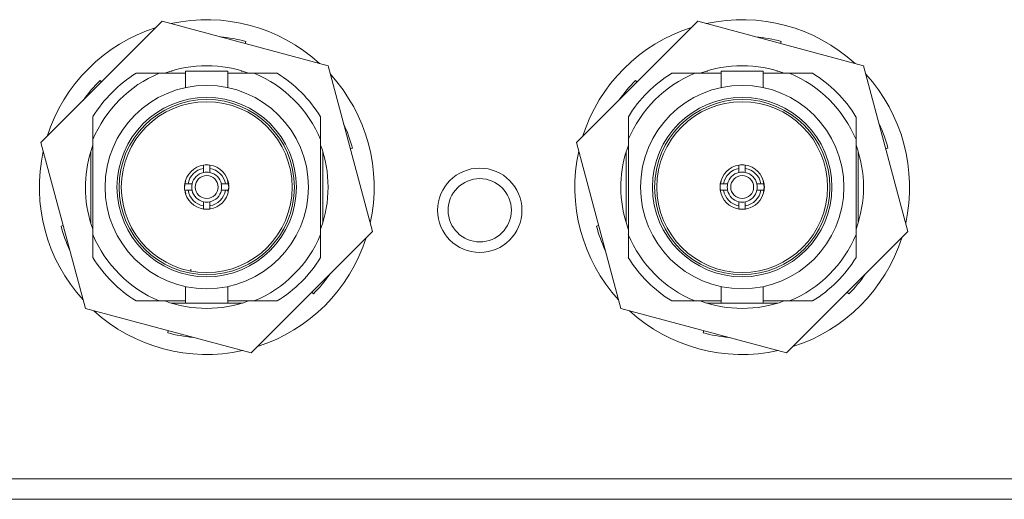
# Model space of a CAD drawing. Header units: millimetres. Extents: x 0 to 1118, y 0 to 864.
# Tile 287 of 372: x 754 to 765, y 690 to 696. Entities that reach past the tile are written whole.
import ezdxf

# ---------------------------------------------------------------- set-up
doc = ezdxf.new("R2010")
doc.units = ezdxf.units.MM

msp = doc.modelspace()

# ---------------------------------------------------------------- linework, layer by layer
at = {"color": 7, "linetype": 'Continuous', "lineweight": 15}
for p, q in [((755.479, 695.89), (754.04, 694.451)), ((757.445, 695.363), (755.479, 695.89)), ((761.829, 695.89), (760.39, 694.451)), ((763.795, 695.363), (761.829, 695.89)), ((756.469, 695.652), (756.462, 695.627)), ((762.819, 695.652), (762.812, 695.627)), ((757.972, 693.397), (757.445, 695.363)), ((764.322, 693.397), (763.795, 695.363)), ((755.17, 695.274), (755.443, 695.274)), ((755.443, 695.274), (755.756, 695.274)), ((755.597, 695.299), (755.583, 695.299)), ((755.756, 695.299), (755.756, 695.105)), ((756.256, 695.299), (755.756, 695.299)), ((756.256, 695.104), (756.256, 695.299)), ((756.256, 695.274), (756.568, 695.274)), ((756.429, 695.299), (756.415, 695.299)), ((756.568, 695.274), (756.841, 695.274)), ((761.52, 695.274), (761.793, 695.274)), ((761.793, 695.274), (762.106, 695.274)), ((761.947, 695.299), (761.933, 695.299)), ((762.106, 695.299), (762.106, 695.105)), ((762.606, 695.299), (762.106, 695.299)), ((762.606, 695.104), (762.606, 695.299)), ((762.606, 695.274), (762.918, 695.274)), ((762.779, 695.299), (762.765, 695.299)), ((762.918, 695.274), (763.191, 695.274)), ((754.741, 695.189), (754.759, 695.17)), ((761.091, 695.189), (761.109, 695.17)), ((754.656, 694.759), (754.656, 694.487)), ((757.356, 694.759), (757.356, 694.487)), ((761.006, 694.759), (761.006, 694.487)), ((763.706, 694.759), (763.706, 694.487)), ((754.04, 694.451), (754.567, 692.485)), ((754.616, 694.296), (754.656, 694.421)), ((754.656, 693.362), (754.656, 694.487)), ((757.356, 694.487), (757.356, 693.362)), ((760.39, 694.451), (760.917, 692.485)), ((760.966, 694.296), (761.006, 694.421)), ((761.006, 693.362), (761.006, 694.487)), ((763.706, 694.487), (763.706, 693.362)), ((754.631, 694.347), (754.631, 693.501)), ((757.381, 693.501), (757.381, 694.347)), ((757.734, 694.387), (757.708, 694.38)), ((760.981, 694.347), (760.981, 693.501)), ((763.731, 693.501), (763.731, 694.347)), ((764.084, 694.387), (764.058, 694.38)), ((755.968, 694.146), (755.968, 694.184)), ((756.043, 694.146), (756.043, 694.184)), ((762.318, 694.146), (762.318, 694.184)), ((762.393, 694.146), (762.393, 694.184)), ((755.968, 694.098), (755.968, 694.146)), ((756.043, 694.146), (756.043, 694.098)), ((762.318, 694.098), (762.318, 694.146)), ((762.393, 694.146), (762.393, 694.098)), ((755.784, 693.962), (755.746, 693.962)), ((755.784, 693.962), (755.832, 693.962)), ((756.179, 693.962), (756.228, 693.962)), ((756.228, 693.962), (756.266, 693.962)), ((756.268, 693.924), (756.253, 694.003)), ((762.134, 693.962), (762.096, 693.962)), ((762.134, 693.962), (762.182, 693.962)), ((762.529, 693.962), (762.578, 693.962)), ((762.578, 693.962), (762.616, 693.962)), ((762.618, 693.924), (762.603, 694.003)), ((755.784, 693.887), (755.746, 693.887)), ((755.832, 693.887), (755.784, 693.887)), ((756.228, 693.887), (756.179, 693.887)), ((756.228, 693.887), (756.266, 693.887)), ((756.257, 693.87), (756.268, 693.924)), ((762.134, 693.887), (762.096, 693.887)), ((762.182, 693.887), (762.134, 693.887)), ((762.578, 693.887), (762.529, 693.887)), ((762.578, 693.887), (762.616, 693.887)), ((762.607, 693.87), (762.618, 693.924)), ((755.968, 693.702), (755.968, 693.751)), ((755.968, 693.702), (755.968, 693.664)), ((756.043, 693.751), (756.043, 693.702)), ((756.043, 693.702), (756.043, 693.664)), ((762.318, 693.702), (762.318, 693.751)), ((762.318, 693.702), (762.318, 693.664)), ((762.393, 693.751), (762.393, 693.702)), ((762.393, 693.702), (762.393, 693.664)), ((754.278, 693.461), (754.303, 693.468)), ((760.628, 693.461), (760.653, 693.468)), ((754.656, 693.089), (754.656, 693.362)), ((756.532, 691.958), (757.972, 693.397)), ((757.356, 693.089), (757.356, 693.362)), ((761.006, 693.089), (761.006, 693.362)), ((762.882, 691.958), (764.322, 693.397)), ((763.706, 693.089), (763.706, 693.362)), ((755.818, 692.949), (755.818, 692.924)), ((755.756, 692.744), (755.756, 692.549)), ((756.256, 692.549), (756.256, 692.743)), ((757.271, 692.659), (757.252, 692.678)), ((762.106, 692.744), (762.106, 692.549)), ((762.606, 692.549), (762.606, 692.743)), ((763.621, 692.659), (763.602, 692.678)), ((755.17, 692.574), (755.443, 692.574)), ((755.756, 692.574), (755.443, 692.574)), ((755.583, 692.549), (755.756, 692.549)), ((755.756, 692.549), (756.256, 692.549)), ((756.568, 692.574), (756.256, 692.574)), ((756.256, 692.549), (756.429, 692.549)), ((756.841, 692.574), (756.568, 692.574)), ((761.52, 692.574), (761.793, 692.574)), ((762.106, 692.574), (761.793, 692.574)), ((761.933, 692.549), (762.106, 692.549)), ((762.106, 692.549), (762.606, 692.549)), ((762.918, 692.574), (762.606, 692.574)), ((762.606, 692.549), (762.779, 692.549)), ((763.191, 692.574), (762.918, 692.574)), ((754.567, 692.485), (756.532, 691.958)), ((760.917, 692.485), (762.882, 691.958)), ((755.543, 692.196), (755.55, 692.222)), ((761.893, 692.196), (761.9, 692.222)), ((746.689, 690.463), (782.939, 690.463)), ((819.189, 690.222), (746.939, 690.222))]:
    msp.add_line(p, q, dxfattribs=at)
for centre, radius in [((756.006, 693.924), 1.206), ((762.356, 693.924), 1.206), ((756.006, 693.924), 1.064), ((762.356, 693.924), 1.064), ((756.006, 693.924), 1.039), ((756.006, 693.924), 1.013), ((762.356, 693.924), 1.039), ((762.356, 693.924), 1.013), ((756.006, 693.924), 0.136), ((759.244, 693.649), 0.5), ((762.356, 693.924), 0.136), ((759.244, 693.649), 0.375)]:
    msp.add_circle(centre, radius, dxfattribs=at)
for centre, radius, start, end in [((756.006, 693.924), 1.985, 107.6117, 162.3883), ((756.006, 693.924), 1.985, 47.6117, 102.3883), ((762.356, 693.924), 1.985, 107.6117, 162.3883), ((762.356, 693.924), 1.985, 47.6117, 102.3883), ((756.006, 693.924), 1.789, 75, 84.8405), ((762.356, 693.924), 1.789, 75, 84.8405), ((756.006, 693.924), 1.439, 69.7874, 110.2126), ((762.356, 693.924), 1.439, 69.7874, 110.2126), ((756.006, 693.924), 1.463, 112.6199, 157.3801), ((756.006, 693.924), 1.588, 121.7455, 148.2545), ((756.006, 693.924), 1.463, 22.6199, 67.3801), ((756.006, 693.924), 1.587, 31.7455, 58.2545), ((756.006, 693.924), 1.985, 347.6117, 42.3883), ((762.356, 693.924), 1.463, 112.6199, 157.3801), ((762.356, 693.924), 1.587, 121.7455, 148.2545), ((762.356, 693.924), 1.463, 22.6199, 67.3801), ((762.356, 693.924), 1.587, 31.7455, 58.2545), ((762.356, 693.924), 1.985, 347.6117, 42.3883), ((756.006, 693.924), 1.789, 135, 144.8405), ((762.356, 693.924), 1.789, 135, 144.8405), ((756.006, 693.924), 1.789, 15, 24.8405), ((762.356, 693.924), 1.789, 15, 24.8405), ((756.006, 693.924), 1.439, 339.7874, 20.2126), ((762.356, 693.924), 1.439, 339.7874, 20.2126), ((756.006, 693.924), 1.985, 167.6117, 222.3883), ((756.006, 693.924), 1.439, 165, 200.2126), ((762.356, 693.924), 1.985, 167.6117, 222.3883), ((762.356, 693.924), 1.439, 165, 200.2126), ((756.006, 693.924), 0.263, 98.2132, 171.7868), ((756.006, 693.924), 0.263, 81.7868, 98.2132), ((756.006, 693.924), 0.263, 8.2132, 81.7868), ((762.356, 693.924), 0.263, 98.2132, 171.7868), ((762.356, 693.924), 0.263, 81.7868, 98.2132), ((762.356, 693.924), 0.263, 8.2132, 81.7868), ((756.006, 693.924), 0.225, 99.5941, 170.4059), ((756.006, 693.924), 0.178, 102.1966, 167.8034), ((756.006, 693.924), 0.178, 77.8034, 102.1966), ((756.006, 693.924), 0.225, 9.5941, 80.4059), ((756.006, 693.924), 0.178, 12.1966, 77.8034), ((762.356, 693.924), 0.225, 99.5941, 170.4059), ((762.356, 693.924), 0.178, 102.1966, 167.8034), ((762.356, 693.924), 0.177, 77.8034, 102.1966), ((762.356, 693.924), 0.225, 9.5941, 80.4059), ((762.356, 693.924), 0.178, 12.1966, 77.8034), ((756.006, 693.924), 0.263, 171.7868, 188.2132), ((756.006, 693.924), 0.178, 167.8034, 192.1966), ((756.006, 693.924), 0.177, 347.8034, 12.1966), ((756.006, 693.924), 0.262, 351.7868, 8.2132), ((762.356, 693.924), 0.263, 171.7868, 188.2132), ((762.356, 693.924), 0.177, 167.8034, 192.1966), ((762.356, 693.924), 0.178, 347.8034, 12.1966), ((762.356, 693.924), 0.263, 351.7868, 8.2132), ((756.006, 693.924), 0.263, 188.2132, 261.7868), ((756.006, 693.924), 0.225, 189.5941, 260.4059), ((756.006, 693.924), 0.178, 192.1966, 257.8034), ((756.006, 693.924), 0.262, 278.2132, 351.7868), ((756.006, 693.924), 0.225, 279.5941, 350.4059), ((756.006, 693.924), 0.178, 282.1966, 347.8034), ((762.356, 693.924), 0.263, 188.2132, 261.7868), ((762.356, 693.924), 0.225, 189.5941, 260.4059), ((762.356, 693.924), 0.178, 192.1966, 257.8034), ((762.356, 693.924), 0.263, 278.2132, 351.7868), ((762.356, 693.924), 0.225, 279.5941, 350.4059), ((762.356, 693.924), 0.178, 282.1966, 347.8034), ((756.006, 693.924), 0.178, 257.8034, 282.1966), ((762.356, 693.924), 0.178, 257.8034, 282.1966), ((756.006, 693.924), 0.263, 261.7868, 278.2132), ((762.356, 693.924), 0.263, 261.7868, 278.2132), ((756.006, 693.924), 1.789, 195, 204.8405), ((762.356, 693.924), 1.789, 195, 204.8405), ((756.006, 693.924), 1.463, 202.6199, 247.3801), ((756.006, 693.924), 1.463, 292.6199, 337.3801), ((762.356, 693.924), 1.463, 202.6199, 247.3801), ((762.356, 693.924), 1.463, 292.6199, 337.3801), ((756.006, 693.924), 1.985, 287.6117, 342.3883), ((762.356, 693.924), 1.985, 287.6117, 342.3883), ((756.006, 693.924), 1.588, 211.7455, 238.2545), ((756.006, 693.924), 1.588, 301.7455, 328.2545), ((762.356, 693.924), 1.588, 211.7455, 238.2545), ((762.356, 693.924), 1.588, 301.7455, 328.2545), ((756.006, 693.924), 1.789, 315, 324.8405), ((762.356, 693.924), 1.789, 315, 324.8405), ((756.006, 693.924), 1.439, 249.7874, 290.2126), ((762.356, 693.924), 1.439, 249.7874, 290.2126), ((756.006, 693.924), 1.985, 227.6117, 282.3883), ((762.356, 693.924), 1.985, 227.6117, 282.3883), ((756.006, 693.924), 1.789, 255, 264.8405), ((762.356, 693.924), 1.789, 255, 264.8405)]:
    msp.add_arc(centre, radius, start, end, dxfattribs=at)
for points, knots in [([(755.757, 693.992), (755.75, 693.969), (755.736, 693.92), (755.751, 693.872), (755.759, 693.846)], [0, 0, 0, 0, 0.4624899, 1, 1, 1, 1]), ([(762.107, 693.992), (762.099, 693.969), (762.088, 693.934), (762.097, 693.899), (762.101, 693.887)], [0, 0, 0, 0, 0.642807, 1, 1, 1, 1])]:
    msp.add_open_spline(points, degree=3, knots=knots, dxfattribs=at)

doc.saveas('drawing.dxf')
